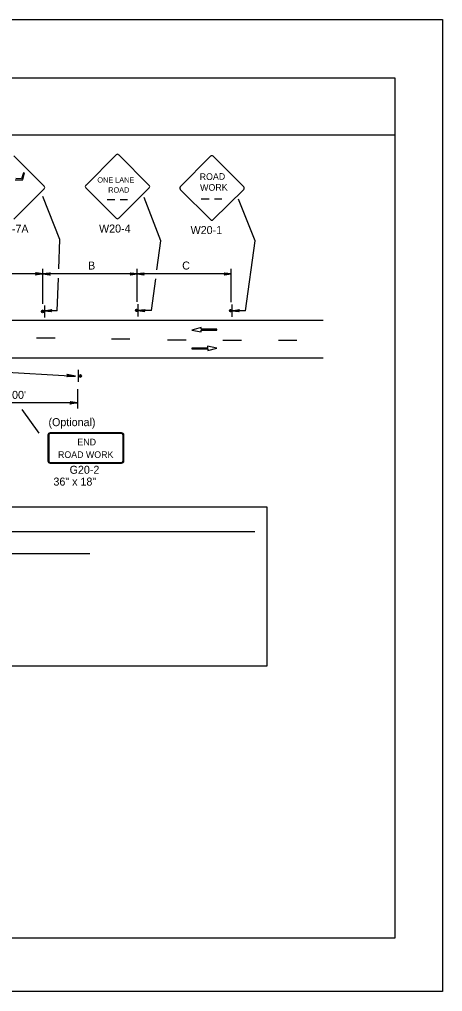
# Model space of a CAD drawing. Extents: x -14145 to -13521, y 30244 to 30661.
# Drawn here: x -13904.27 to -13893.17, y 30505.81 to 30531.31 of the extents above; entities that cross this region are included whole.
import ezdxf

# ---------------------------------------------------------------- set-up
doc = ezdxf.new("R2010")
doc.units = 0
for name, color, linetype in [('1', 7, 'Continuous'), ('10', 7, 'Continuous'), ('2', 7, 'Continuous'), ('3', 7, 'Continuous'), ('61', 7, 'Continuous')]:
    doc.layers.add(name, color=color, linetype=linetype)

msp = doc.modelspace()

# ---------------------------------------------------------------- linework, layer by layer
at = {"layer": '1'}
for p, q in [((-13903.622, 30526.934), (-13904.417, 30527.729)), ((-13901.735, 30527.758), (-13902.53, 30526.955)), ((-13900.866, 30526.955), (-13901.668, 30527.758)), ((-13899.256, 30527.719), (-13900.051, 30526.916)), ((-13898.387, 30526.916), (-13899.189, 30527.719)), ((-13904.379, 30527.099), (-13904.184, 30527.099)), ((-13904.214, 30527.129), (-13904.364, 30527.137)), ((-13904.162, 30527.279), (-13904.214, 30527.129)), ((-13904.184, 30527.099), (-13904.139, 30527.272)), ((-13904.139, 30527.272), (-13904.162, 30527.279)), ((-13904.417, 30526.064), (-13903.622, 30526.867)), ((-13902.53, 30526.889), (-13901.735, 30526.094)), ((-13901.668, 30526.094), (-13900.866, 30526.889)), ((-13900.051, 30526.85), (-13899.256, 30526.055)), ((-13899.189, 30526.055), (-13898.387, 30526.85)), ((-13903.21, 30525.532), (-13903.654, 30526.662)), ((-13901.971, 30526.581), (-13901.771, 30526.581)), ((-13901.627, 30526.581), (-13901.434, 30526.581)), ((-13900.558, 30525.502), (-13901.002, 30526.633)), ((-13899.502, 30526.602), (-13899.291, 30526.602)), ((-13899.158, 30526.602), (-13898.965, 30526.602)), ((-13898.092, 30525.497), (-13898.523, 30526.594)), ((-13903.234, 30524.764), (-13903.21, 30525.532)), ((-13900.663, 30524.74), (-13900.558, 30525.503)), ((-13898.344, 30523.666), (-13898.092, 30525.497)), ((-13903.654, 30524.632), (-13906.066, 30524.632)), ((-13903.654, 30523.846), (-13903.654, 30524.766)), ((-13901.182, 30524.632), (-13903.654, 30524.632)), ((-13901.182, 30523.9), (-13901.182, 30524.766)), ((-13898.716, 30524.632), (-13901.182, 30524.632)), ((-13898.716, 30523.894), (-13898.716, 30524.766)), ((-13903.282, 30523.666), (-13903.249, 30524.519)), ((-13900.81, 30523.672), (-13900.695, 30524.506)), ((-13903.612, 30523.804), (-13903.612, 30523.486)), ((-13901.164, 30523.834), (-13901.164, 30523.516)), ((-13898.698, 30523.828), (-13898.698, 30523.51)), ((-13903.282, 30523.666), (-13903.612, 30523.666)), ((-13900.81, 30523.672), (-13901.164, 30523.672)), ((-13898.344, 30523.666), (-13898.698, 30523.666)), ((-13924.058, 30523.416), (-13896.302, 30523.416)), ((-13899.508, 30523.223), (-13899.749, 30523.157)), ((-13899.749, 30523.157), (-13899.505, 30523.111)), ((-13899.508, 30523.178), (-13899.508, 30523.223)), ((-13899.091, 30523.178), (-13899.508, 30523.178)), ((-13899.505, 30523.111), (-13899.505, 30523.156)), ((-13899.505, 30523.156), (-13899.091, 30523.156)), ((-13899.091, 30523.156), (-13899.091, 30523.178)), ((-13903.336, 30522.942), (-13903.822, 30522.942)), ((-13901.374, 30522.918), (-13901.86, 30522.918)), ((-13899.898, 30522.894), (-13900.384, 30522.894)), ((-13898.446, 30522.888), (-13898.932, 30522.888)), ((-13896.994, 30522.882), (-13897.48, 30522.882)), ((-13899.335, 30522.688), (-13899.749, 30522.688)), ((-13899.749, 30522.688), (-13899.749, 30522.666)), ((-13899.749, 30522.666), (-13899.333, 30522.666)), ((-13899.091, 30522.687), (-13899.335, 30522.733)), ((-13899.335, 30522.733), (-13899.335, 30522.688)), ((-13899.333, 30522.621), (-13899.091, 30522.687)), ((-13899.333, 30522.666), (-13899.333, 30522.621)), ((-13909.527, 30522.432), (-13896.302, 30522.432)), ((-13902.722, 30521.798), (-13902.722, 30522.116)), ((-13902.748, 30521.609), (-13902.748, 30521.098)), ((-13902.748, 30521.248), (-13906.066, 30521.248)), ((-13901.59, 30520.462), (-13903.463, 30520.462)), ((-13901.59, 30520.462), (-13903.463, 30520.462)), ((-13901.59, 30520.447), (-13903.463, 30520.447)), ((-13901.59, 30520.447), (-13903.463, 30520.447)), ((-13903.524, 30520.411), (-13903.524, 30519.723)), ((-13903.499, 30520.411), (-13903.499, 30519.723)), ((-13901.554, 30519.723), (-13901.554, 30520.411)), ((-13901.529, 30519.723), (-13901.529, 30520.411)), ((-13903.463, 30519.686), (-13901.59, 30519.686)), ((-13903.463, 30519.671), (-13901.59, 30519.671))]:
    msp.add_line(p, q, dxfattribs=at)
for points in [[(-13903.834, 30524.656), (-13903.828, 30524.644), (-13903.654, 30524.632), (-13903.834, 30524.656), (-13903.846, 30524.662), (-13903.654, 30524.632), (-13903.828, 30524.626), (-13903.834, 30524.614), (-13903.654, 30524.632), (-13903.846, 30524.602), (-13903.834, 30524.614)], [(-13903.48, 30524.608), (-13903.486, 30524.62), (-13903.654, 30524.632), (-13903.48, 30524.608), (-13903.468, 30524.602), (-13903.654, 30524.632), (-13903.486, 30524.638), (-13903.48, 30524.65), (-13903.654, 30524.632), (-13903.468, 30524.662), (-13903.48, 30524.65)], [(-13901.356, 30524.65), (-13901.35, 30524.638), (-13901.182, 30524.632), (-13901.356, 30524.65), (-13901.368, 30524.662), (-13901.182, 30524.632), (-13901.35, 30524.62), (-13901.356, 30524.608), (-13901.182, 30524.632), (-13901.368, 30524.602), (-13901.356, 30524.608)], [(-13901.008, 30524.608), (-13901.014, 30524.62), (-13901.182, 30524.632), (-13901.008, 30524.608), (-13900.996, 30524.602), (-13901.182, 30524.632), (-13901.014, 30524.638), (-13901.008, 30524.65), (-13901.182, 30524.632), (-13900.996, 30524.662), (-13901.008, 30524.65)], [(-13898.89, 30524.65), (-13898.884, 30524.638), (-13898.716, 30524.632), (-13898.89, 30524.65), (-13898.902, 30524.662), (-13898.716, 30524.632), (-13898.884, 30524.62), (-13898.89, 30524.608), (-13898.716, 30524.632), (-13898.902, 30524.602), (-13898.89, 30524.608)], [(-13903.438, 30523.642), (-13903.444, 30523.654), (-13903.612, 30523.666), (-13903.438, 30523.642), (-13903.426, 30523.636), (-13903.612, 30523.666), (-13903.444, 30523.672), (-13903.438, 30523.684), (-13903.612, 30523.666), (-13903.426, 30523.696), (-13903.438, 30523.684)], [(-13900.984, 30523.648), (-13900.99, 30523.66), (-13901.164, 30523.672), (-13900.984, 30523.648), (-13900.978, 30523.642), (-13901.164, 30523.672), (-13900.99, 30523.678), (-13900.984, 30523.69), (-13901.164, 30523.672), (-13900.978, 30523.702), (-13900.984, 30523.69)], [(-13898.518, 30523.642), (-13898.524, 30523.654), (-13898.698, 30523.666), (-13898.518, 30523.642), (-13898.512, 30523.636), (-13898.698, 30523.666), (-13898.524, 30523.672), (-13898.518, 30523.684), (-13898.698, 30523.666), (-13898.512, 30523.696), (-13898.518, 30523.684)], [(-13902.928, 30521.272), (-13902.922, 30521.26), (-13902.748, 30521.248), (-13902.928, 30521.272), (-13902.94, 30521.278), (-13902.748, 30521.248), (-13902.922, 30521.242), (-13902.928, 30521.23), (-13902.748, 30521.248), (-13902.94, 30521.218), (-13902.928, 30521.23)]]:
    msp.add_lwpolyline(points, dxfattribs=at)
for centre, radius in [((-13903.662, 30523.646), 0.0325), ((-13901.2, 30523.676), 0.0298), ((-13898.734, 30523.67), 0.0298), ((-13902.672, 30521.957), 0.0325)]:
    msp.add_circle(centre, radius, dxfattribs=at)
for centre, radius, start, end in [((-13901.702, 30527.725), 0.0465, 45, 135), ((-13899.223, 30527.686), 0.0465, 45, 135), ((-13903.653, 30526.897), 0.0465, 315, 45), ((-13902.497, 30526.923), 0.0465, 135, 225), ((-13900.899, 30526.922), 0.0465, 315, 45), ((-13900.018, 30526.884), 0.0465, 135, 225), ((-13898.42, 30526.883), 0.0465, 315, 45), ((-13901.702, 30526.127), 0.0465, 225, 315), ((-13899.223, 30526.088), 0.0465, 225, 315), ((-13903.662, 30523.657), 0.0214, 355.7499, 350.479), ((-13901.199, 30523.676), 0.0214, 355.7499, 350.479), ((-13898.733, 30523.67), 0.0214, 355.7499, 350.479), ((-13902.671, 30521.946), 0.0214, 175.7499, 170.479)]:
    msp.add_arc(centre, radius, start, end, dxfattribs=at)
for centre, major_axis, ratio, start_param, end_param in [((-13903.465, 30520.41), (0.0609, 0), 0.839899, 1.570796, 3.141593), ((-13903.465, 30520.41), (0, -0.0365), 0.999938, 3.141593, 4.712389), ((-13901.592, 30520.41), (-0.0609, 0), 0.839899, 3.141593, 4.712389), ((-13901.592, 30520.41), (0, 0.0365), 0.999938, 4.712389, 6.283185), ((-13903.465, 30519.722), (0.0609, 0), 0.839899, 3.141593, 4.712389), ((-13903.465, 30519.722), (0, -0.0365), 0.999938, 4.712389, 6.283185), ((-13901.592, 30519.722), (0, 0.0365), 0.999938, 3.141593, 4.712389), ((-13901.592, 30519.722), (-0.0609, 0), 0.839899, 1.570796, 3.141593)]:
    msp.add_ellipse(centre, major_axis=major_axis, ratio=ratio, start_param=start_param, end_param=end_param, dxfattribs=at)
at = {"layer": '10'}
for p, q in [((-13925.874, 30529.777), (-13894.422, 30529.777)), ((-13894.422, 30529.777), (-13894.422, 30507.207)), ((-13925.874, 30528.277), (-13894.422, 30528.277)), ((-13894.422, 30507.207), (-13925.874, 30507.207))]:
    msp.add_line(p, q, dxfattribs=at)
at = {"layer": '2'}
for p, q in [((-13918.046, 30517.879), (-13898.096, 30517.879)), ((-13913.86, 30517.294), (-13902.423, 30517.294))]:
    msp.add_line(p, q, dxfattribs=at)
msp.add_lwpolyline([(-13918.276, 30518.523), (-13897.785, 30518.523), (-13897.785, 30514.338), (-13918.276, 30514.338)], close=True, dxfattribs=at)
at = {"layer": '3'}
for points in [[(-13904.623, 30521.682), (-13904.897, 30522.068), (-13902.8, 30521.952)], [(-13903.016, 30521.991), (-13903.009, 30521.975), (-13902.8, 30521.952), (-13903.016, 30521.991), (-13903.027, 30522.001), (-13902.8, 30521.952), (-13903.01, 30521.953), (-13903.018, 30521.938), (-13902.8, 30521.952), (-13903.031, 30521.928), (-13903.018, 30521.938)], [(-13903.75, 30520.453), (-13904.195, 30521.079)]]:
    msp.add_lwpolyline(points, dxfattribs=at)
at = {"layer": '61'}
msp.add_lwpolyline([(-13926.174, 30531.307), (-13893.174, 30531.307), (-13893.174, 30505.807), (-13926.174, 30505.807)], close=True, dxfattribs=at)

# ---------------------------------------------------------------- texts
at = {"layer": '1'}
for s, height, p in [('ONE LANE', 0.1386, (-13902.227, 30527.027)), ('ROAD', 0.1389, (-13901.942, 30526.764)), ('END', 0.173, (-13902.75, 30520.136)), ('ROAD WORK', 0.173, (-13903.259, 30519.805))]:
    msp.add_text(s, height=height, dxfattribs=at).set_placement(p)
for s, height, rotation, p in [('ROAD', 0.1735, 0.7566, (-13899.543, 30527.094)), ('WORK', 0.1733, 0.7588, (-13899.531, 30526.809))]:
    msp.add_text(s, height=height, rotation=rotation, dxfattribs=at).set_placement(p)
at = {"layer": '2'}
for s, p in [('W20-7A', (-13905.047, 30525.71)), ('W20-4', (-13902.183, 30525.717)), ('W20-1', (-13899.782, 30525.677)), ('B', (-13902.471, 30524.746)), ('C', (-13900.002, 30524.746)), ("250'to 500'", (-13905.455, 30521.353)), ('(Optional)', (-13903.509, 30520.638)), ('G20-2', (-13902.955, 30519.389)), ('36" x 18"', (-13903.379, 30519.079))]:
    msp.add_text(s, height=0.21, dxfattribs=at).set_placement(p)

doc.saveas('drawing.dxf')
